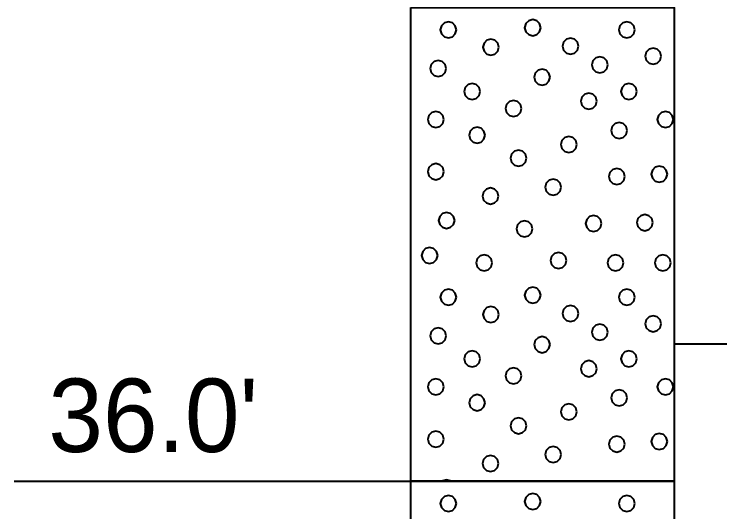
# Model space of a CAD drawing. Extents: x -582 to 653, y -817 to -3.
# Drawn here: x 23.76 to 30.53, y -523.5 to -518.78 of the extents above; entities that cross this region are included whole.
import ezdxf

# ---------------------------------------------------------------- set-up
doc = ezdxf.new("R2010")
doc.units = 0
doc.header["$LTSCALE"] = 0.4
doc.layers.add('27', color=7, linetype='Continuous', lineweight=40)

msp = doc.modelspace()

# ---------------------------------------------------------------- linework, layer by layer
at = {"layer": '27'}
for p, q in [((30.5287, -521.9128), (30.0287, -521.9128)), ((23.7613, -523.2128), (27.5287, -523.2128))]:
    msp.add_line(p, q, dxfattribs=at)
for points in [[(27.5287, -518.7128), (30.0287, -518.7128), (30.0287, -523.2128), (27.5287, -523.2128)], [(27.9606, -518.9255), (27.9504, -518.8874), (27.9225, -518.8595), (27.8844, -518.8493), (27.8463, -518.8595), (27.8184, -518.8874), (27.8082, -518.9255), (27.8184, -518.9636), (27.8463, -518.9914), (27.8844, -519.0017), (27.9225, -518.9914), (27.9504, -518.9636)], [(28.7616, -518.9059), (28.7513, -518.8678), (28.7235, -518.8399), (28.6854, -518.8297), (28.6473, -518.8399), (28.6194, -518.8678), (28.6092, -518.9059), (28.6194, -518.944), (28.6473, -518.9719), (28.6854, -518.9821), (28.7235, -518.9719), (28.7513, -518.944)], [(29.6552, -518.9255), (29.645, -518.8874), (29.6171, -518.8595), (29.579, -518.8493), (29.5409, -518.8595), (29.513, -518.8874), (29.5028, -518.9255), (29.513, -518.9636), (29.5409, -518.9915), (29.579, -519.0017), (29.6171, -518.9915), (29.645, -518.9636)], [(28.3655, -519.0907), (28.3553, -519.0526), (28.3274, -519.0247), (28.2893, -519.0145), (28.2512, -519.0247), (28.2233, -519.0526), (28.2131, -519.0907), (28.2233, -519.1288), (28.2512, -519.1567), (28.2893, -519.1669), (28.3274, -519.1567), (28.3553, -519.1288)], [(29.1206, -519.0817), (29.1104, -519.0436), (29.0825, -519.0157), (29.0444, -519.0055), (29.0063, -519.0157), (28.9784, -519.0436), (28.9682, -519.0817), (28.9784, -519.1198), (29.0063, -519.1477), (29.0444, -519.1579), (29.0825, -519.1477), (29.1104, -519.1198)], [(29.9061, -519.1776), (29.8959, -519.1395), (29.868, -519.1116), (29.8299, -519.1014), (29.7918, -519.1116), (29.7639, -519.1395), (29.7537, -519.1776), (29.7639, -519.2157), (29.7918, -519.2436), (29.8299, -519.2538), (29.868, -519.2436), (29.8959, -519.2157)], [(29.3988, -519.259), (29.3886, -519.2209), (29.3607, -519.193), (29.3226, -519.1828), (29.2845, -519.193), (29.2566, -519.2209), (29.2464, -519.259), (29.2566, -519.2971), (29.2845, -519.325), (29.3226, -519.3352), (29.3607, -519.325), (29.3886, -519.2971)], [(27.8644, -519.2933), (27.8542, -519.2552), (27.8263, -519.2273), (27.7882, -519.2171), (27.7501, -519.2273), (27.7222, -519.2552), (27.712, -519.2933), (27.7222, -519.3314), (27.7501, -519.3593), (27.7882, -519.3695), (27.8263, -519.3593), (27.8542, -519.3314)], [(28.8505, -519.3765), (28.8403, -519.3384), (28.8124, -519.3105), (28.7743, -519.3003), (28.7362, -519.3105), (28.7083, -519.3384), (28.6981, -519.3765), (28.7083, -519.4146), (28.7362, -519.4425), (28.7743, -519.4527), (28.8124, -519.4425), (28.8403, -519.4146)], [(28.1873, -519.512), (28.1771, -519.4739), (28.1492, -519.446), (28.1111, -519.4358), (28.073, -519.446), (28.0451, -519.4739), (28.0349, -519.512), (28.0451, -519.5501), (28.073, -519.578), (28.1111, -519.5882), (28.1492, -519.578), (28.1771, -519.5501)], [(29.676, -519.512), (29.6658, -519.4739), (29.6379, -519.446), (29.5998, -519.4358), (29.5617, -519.446), (29.5338, -519.4739), (29.5236, -519.512), (29.5338, -519.5501), (29.5617, -519.578), (29.5998, -519.5882), (29.6379, -519.578), (29.6658, -519.5501)], [(29.2946, -519.6048), (29.2844, -519.5667), (29.2565, -519.5388), (29.2184, -519.5286), (29.1803, -519.5388), (29.1524, -519.5667), (29.1422, -519.6048), (29.1524, -519.6429), (29.1803, -519.6708), (29.2184, -519.681), (29.2565, -519.6708), (29.2844, -519.6429)], [(28.5789, -519.6734), (28.5686, -519.6353), (28.5408, -519.6074), (28.5027, -519.5972), (28.4646, -519.6074), (28.4367, -519.6353), (28.4265, -519.6734), (28.4367, -519.7115), (28.4646, -519.7394), (28.5027, -519.7496), (28.5408, -519.7394), (28.5686, -519.7115)], [(27.8415, -519.7777), (27.8313, -519.7396), (27.8034, -519.7117), (27.7653, -519.7015), (27.7272, -519.7117), (27.6993, -519.7396), (27.6891, -519.7777), (27.6993, -519.8158), (27.7272, -519.8437), (27.7653, -519.8539), (27.8034, -519.8437), (27.8313, -519.8158)], [(30.0217, -519.7777), (30.0115, -519.7396), (29.9836, -519.7117), (29.9455, -519.7015), (29.9074, -519.7117), (29.8796, -519.7396), (29.8693, -519.7777), (29.8796, -519.8158), (29.9074, -519.8437), (29.9455, -519.8539), (29.9836, -519.8437), (30.0115, -519.8158)], [(28.2331, -519.9277), (28.2229, -519.8896), (28.195, -519.8617), (28.1569, -519.8515), (28.1188, -519.8617), (28.0909, -519.8896), (28.0807, -519.9277), (28.0909, -519.9658), (28.1188, -519.9937), (28.1569, -520.0039), (28.195, -519.9937), (28.2229, -519.9658)], [(29.5832, -519.8819), (29.5729, -519.8438), (29.5451, -519.8159), (29.507, -519.8057), (29.4689, -519.8159), (29.441, -519.8438), (29.4308, -519.8819), (29.441, -519.92), (29.4689, -519.9479), (29.507, -519.9581), (29.5451, -519.9479), (29.5729, -519.92)], [(29.1052, -520.0154), (29.095, -519.9773), (29.0671, -519.9494), (29.029, -519.9392), (28.9909, -519.9494), (28.963, -519.9773), (28.9528, -520.0154), (28.963, -520.0535), (28.9909, -520.0814), (29.029, -520.0916), (29.0671, -520.0814), (29.095, -520.0535)], [(28.6272, -520.1463), (28.617, -520.1082), (28.5891, -520.0803), (28.551, -520.0701), (28.5129, -520.0803), (28.485, -520.1082), (28.4748, -520.1463), (28.485, -520.1844), (28.5129, -520.2123), (28.551, -520.2225), (28.5891, -520.2123), (28.617, -520.1844)], [(27.8415, -520.2735), (27.8313, -520.2354), (27.8034, -520.2075), (27.7653, -520.1973), (27.7272, -520.2075), (27.6993, -520.2354), (27.6891, -520.2735), (27.6993, -520.3116), (27.7272, -520.3394), (27.7653, -520.3497), (27.8034, -520.3394), (27.8313, -520.3116)], [(29.5603, -520.3205), (29.5501, -520.2824), (29.5222, -520.2545), (29.4841, -520.2443), (29.446, -520.2545), (29.4181, -520.2824), (29.4079, -520.3205), (29.4181, -520.3586), (29.446, -520.3865), (29.4841, -520.3967), (29.5222, -520.3865), (29.5501, -520.3586)], [(29.9645, -520.2963), (29.9543, -520.2582), (29.9264, -520.2304), (29.8883, -520.2201), (29.8502, -520.2304), (29.8223, -520.2582), (29.8121, -520.2963), (29.8223, -520.3344), (29.8502, -520.3623), (29.8883, -520.3725), (29.9264, -520.3623), (29.9543, -520.3344)], [(28.9551, -520.4209), (28.9449, -520.3828), (28.917, -520.3549), (28.8789, -520.3447), (28.8408, -520.3549), (28.813, -520.3828), (28.8027, -520.4209), (28.813, -520.459), (28.8408, -520.4869), (28.8789, -520.4971), (28.917, -520.4869), (28.9449, -520.459)], [(28.3602, -520.5048), (28.35, -520.4667), (28.3221, -520.4388), (28.284, -520.4286), (28.2459, -520.4388), (28.218, -520.4667), (28.2078, -520.5048), (28.218, -520.5429), (28.2459, -520.5708), (28.284, -520.581), (28.3221, -520.5708), (28.35, -520.5429)], [(27.9445, -520.7362), (27.9343, -520.6981), (27.9064, -520.6702), (27.8683, -520.66), (27.8302, -520.6702), (27.8023, -520.6981), (27.7921, -520.7362), (27.8023, -520.7743), (27.8302, -520.8022), (27.8683, -520.8124), (27.9064, -520.8022), (27.9343, -520.7743)], [(29.826, -520.7578), (29.8158, -520.7197), (29.7879, -520.6918), (29.7498, -520.6816), (29.7117, -520.6918), (29.6838, -520.7197), (29.6736, -520.7578), (29.6838, -520.7959), (29.7117, -520.8238), (29.7498, -520.834), (29.7879, -520.8238), (29.8158, -520.7959)], [(28.6831, -520.8163), (28.6729, -520.7782), (28.645, -520.7503), (28.6069, -520.7401), (28.5688, -520.7503), (28.5409, -520.7782), (28.5307, -520.8163), (28.5409, -520.8544), (28.5688, -520.8823), (28.6069, -520.8925), (28.645, -520.8823), (28.6729, -520.8544)], [(29.3403, -520.7654), (29.3301, -520.7273), (29.3022, -520.6994), (29.2641, -520.6892), (29.226, -520.6994), (29.1982, -520.7273), (29.1879, -520.7654), (29.1982, -520.8035), (29.226, -520.8314), (29.2641, -520.8416), (29.3022, -520.8314), (29.3301, -520.8035)], [(27.783, -521.0693), (27.7728, -521.0312), (27.7449, -521.0033), (27.7068, -520.9931), (27.6687, -521.0033), (27.6408, -521.0312), (27.6306, -521.0693), (27.6408, -521.1074), (27.6687, -521.1353), (27.7068, -521.1455), (27.7449, -521.1353), (27.7728, -521.1074)], [(28.3017, -521.1392), (28.2915, -521.1011), (28.2636, -521.0732), (28.2255, -521.063), (28.1874, -521.0732), (28.1595, -521.1011), (28.1493, -521.1392), (28.1595, -521.1773), (28.1874, -521.2052), (28.2255, -521.2154), (28.2636, -521.2052), (28.2915, -521.1773)], [(29.006, -521.1163), (28.9958, -521.0782), (28.9679, -521.0503), (28.9298, -521.0401), (28.8917, -521.0503), (28.8638, -521.0782), (28.8536, -521.1163), (28.8638, -521.1544), (28.8917, -521.1823), (28.9298, -521.1925), (28.9679, -521.1823), (28.9958, -521.1544)], [(29.5488, -521.1392), (29.5386, -521.1011), (29.5107, -521.0732), (29.4726, -521.063), (29.4345, -521.0732), (29.4066, -521.1011), (29.3964, -521.1392), (29.4066, -521.1773), (29.4345, -521.2052), (29.4726, -521.2154), (29.5107, -521.2052), (29.5386, -521.1773)], [(29.9989, -521.1392), (29.9887, -521.1011), (29.9608, -521.0732), (29.9227, -521.063), (29.8846, -521.0732), (29.8567, -521.1011), (29.8465, -521.1392), (29.8567, -521.1773), (29.8846, -521.2052), (29.9227, -521.2154), (29.9608, -521.2052), (29.9887, -521.1773)], [(27.9606, -521.4655), (27.9504, -521.4274), (27.9225, -521.3995), (27.8844, -521.3893), (27.8463, -521.3995), (27.8184, -521.4274), (27.8082, -521.4655), (27.8184, -521.5036), (27.8463, -521.5314), (27.8844, -521.5417), (27.9225, -521.5314), (27.9504, -521.5036)], [(28.7616, -521.4459), (28.7513, -521.4078), (28.7235, -521.3799), (28.6854, -521.3697), (28.6473, -521.3799), (28.6194, -521.4078), (28.6092, -521.4459), (28.6194, -521.484), (28.6473, -521.5119), (28.6854, -521.5221), (28.7235, -521.5119), (28.7513, -521.484)], [(29.6552, -521.4655), (29.645, -521.4274), (29.6171, -521.3995), (29.579, -521.3893), (29.5409, -521.3995), (29.513, -521.4274), (29.5028, -521.4655), (29.513, -521.5036), (29.5409, -521.5315), (29.579, -521.5417), (29.6171, -521.5315), (29.645, -521.5036)], [(28.3655, -521.6307), (28.3553, -521.5926), (28.3274, -521.5647), (28.2893, -521.5545), (28.2512, -521.5647), (28.2233, -521.5926), (28.2131, -521.6307), (28.2233, -521.6688), (28.2512, -521.6967), (28.2893, -521.7069), (28.3274, -521.6967), (28.3553, -521.6688)], [(29.1206, -521.6217), (29.1104, -521.5836), (29.0825, -521.5557), (29.0444, -521.5455), (29.0063, -521.5557), (28.9784, -521.5836), (28.9682, -521.6217), (28.9784, -521.6598), (29.0063, -521.6877), (29.0444, -521.6979), (29.0825, -521.6877), (29.1104, -521.6598)], [(29.9061, -521.7176), (29.8959, -521.6795), (29.868, -521.6516), (29.8299, -521.6414), (29.7918, -521.6516), (29.7639, -521.6795), (29.7537, -521.7176), (29.7639, -521.7557), (29.7918, -521.7836), (29.8299, -521.7938), (29.868, -521.7836), (29.8959, -521.7557)], [(27.8644, -521.8333), (27.8542, -521.7952), (27.8263, -521.7673), (27.7882, -521.7571), (27.7501, -521.7673), (27.7222, -521.7952), (27.712, -521.8333), (27.7222, -521.8714), (27.7501, -521.8993), (27.7882, -521.9095), (27.8263, -521.8993), (27.8542, -521.8714)], [(29.3988, -521.799), (29.3886, -521.7609), (29.3607, -521.733), (29.3226, -521.7228), (29.2845, -521.733), (29.2566, -521.7609), (29.2464, -521.799), (29.2566, -521.8371), (29.2845, -521.865), (29.3226, -521.8752), (29.3607, -521.865), (29.3886, -521.8371)], [(28.8505, -521.9165), (28.8403, -521.8784), (28.8124, -521.8505), (28.7743, -521.8403), (28.7362, -521.8505), (28.7083, -521.8784), (28.6981, -521.9165), (28.7083, -521.9546), (28.7362, -521.9825), (28.7743, -521.9927), (28.8124, -521.9825), (28.8403, -521.9546)], [(28.1873, -522.052), (28.1771, -522.0139), (28.1492, -521.986), (28.1111, -521.9758), (28.073, -521.986), (28.0451, -522.0139), (28.0349, -522.052), (28.0451, -522.0901), (28.073, -522.118), (28.1111, -522.1282), (28.1492, -522.118), (28.1771, -522.0901)], [(29.676, -522.052), (29.6658, -522.0139), (29.6379, -521.986), (29.5998, -521.9758), (29.5617, -521.986), (29.5338, -522.0139), (29.5236, -522.052), (29.5338, -522.0901), (29.5617, -522.118), (29.5998, -522.1282), (29.6379, -522.118), (29.6658, -522.0901)], [(29.2946, -522.1448), (29.2844, -522.1067), (29.2565, -522.0788), (29.2184, -522.0686), (29.1803, -522.0788), (29.1524, -522.1067), (29.1422, -522.1448), (29.1524, -522.1829), (29.1803, -522.2108), (29.2184, -522.221), (29.2565, -522.2108), (29.2844, -522.1829)], [(28.5789, -522.2134), (28.5686, -522.1753), (28.5408, -522.1474), (28.5027, -522.1372), (28.4646, -522.1474), (28.4367, -522.1753), (28.4265, -522.2134), (28.4367, -522.2515), (28.4646, -522.2794), (28.5027, -522.2896), (28.5408, -522.2794), (28.5686, -522.2515)], [(27.8415, -522.3177), (27.8313, -522.2796), (27.8034, -522.2517), (27.7653, -522.2415), (27.7272, -522.2517), (27.6993, -522.2796), (27.6891, -522.3177), (27.6993, -522.3558), (27.7272, -522.3837), (27.7653, -522.3939), (27.8034, -522.3837), (27.8313, -522.3558)], [(30.0217, -522.3177), (30.0115, -522.2796), (29.9836, -522.2517), (29.9455, -522.2415), (29.9074, -522.2517), (29.8796, -522.2796), (29.8693, -522.3177), (29.8796, -522.3558), (29.9074, -522.3837), (29.9455, -522.3939), (29.9836, -522.3837), (30.0115, -522.3558)], [(29.5832, -522.4219), (29.5729, -522.3838), (29.5451, -522.3559), (29.507, -522.3457), (29.4689, -522.3559), (29.441, -522.3838), (29.4308, -522.4219), (29.441, -522.46), (29.4689, -522.4879), (29.507, -522.4981), (29.5451, -522.4879), (29.5729, -522.46)], [(28.2331, -522.4677), (28.2229, -522.4296), (28.195, -522.4017), (28.1569, -522.3915), (28.1188, -522.4017), (28.0909, -522.4296), (28.0807, -522.4677), (28.0909, -522.5058), (28.1188, -522.5337), (28.1569, -522.5439), (28.195, -522.5337), (28.2229, -522.5058)], [(29.1052, -522.5554), (29.095, -522.5173), (29.0671, -522.4894), (29.029, -522.4792), (28.9909, -522.4894), (28.963, -522.5173), (28.9528, -522.5554), (28.963, -522.5935), (28.9909, -522.6214), (29.029, -522.6316), (29.0671, -522.6214), (29.095, -522.5935)], [(28.6272, -522.6863), (28.617, -522.6482), (28.5891, -522.6203), (28.551, -522.6101), (28.5129, -522.6203), (28.485, -522.6482), (28.4748, -522.6863), (28.485, -522.7244), (28.5129, -522.7523), (28.551, -522.7625), (28.5891, -522.7523), (28.617, -522.7244)], [(27.8415, -522.8135), (27.8313, -522.7754), (27.8034, -522.7475), (27.7653, -522.7373), (27.7272, -522.7475), (27.6993, -522.7754), (27.6891, -522.8135), (27.6993, -522.8516), (27.7272, -522.8794), (27.7653, -522.8897), (27.8034, -522.8794), (27.8313, -522.8516)], [(29.9645, -522.8363), (29.9543, -522.7982), (29.9264, -522.7704), (29.8883, -522.7601), (29.8502, -522.7704), (29.8223, -522.7982), (29.8121, -522.8363), (29.8223, -522.8744), (29.8502, -522.9023), (29.8883, -522.9125), (29.9264, -522.9023), (29.9543, -522.8744)], [(29.5603, -522.8605), (29.5501, -522.8224), (29.5222, -522.7945), (29.4841, -522.7843), (29.446, -522.7945), (29.4181, -522.8224), (29.4079, -522.8605), (29.4181, -522.8986), (29.446, -522.9265), (29.4841, -522.9367), (29.5222, -522.9265), (29.5501, -522.8986)], [(28.9551, -522.9609), (28.9449, -522.9228), (28.917, -522.8949), (28.8789, -522.8847), (28.8408, -522.8949), (28.813, -522.9228), (28.8027, -522.9609), (28.813, -522.999), (28.8408, -523.0269), (28.8789, -523.0371), (28.917, -523.0269), (28.9449, -522.999)], [(28.3602, -523.0448), (28.35, -523.0067), (28.3221, -522.9788), (28.284, -522.9686), (28.2459, -522.9788), (28.218, -523.0067), (28.2078, -523.0448), (28.218, -523.0829), (28.2459, -523.1108), (28.284, -523.121), (28.3221, -523.1108), (28.35, -523.0829)], [(27.5287, -523.2128), (30.0287, -523.2128), (30.0287, -528.7128), (27.5287, -528.7128)], [(27.9064, -523.2102), (27.8683, -523.2), (27.8302, -523.2102), (27.8276, -523.2128), (27.909, -523.2128)], [(27.9606, -523.4255), (27.9504, -523.3874), (27.9225, -523.3595), (27.8844, -523.3493), (27.8463, -523.3595), (27.8184, -523.3874), (27.8082, -523.4255), (27.8184, -523.4636), (27.8463, -523.4914), (27.8844, -523.5017), (27.9225, -523.4914), (27.9504, -523.4636)], [(28.7616, -523.4059), (28.7513, -523.3678), (28.7235, -523.3399), (28.6854, -523.3297), (28.6473, -523.3399), (28.6194, -523.3678), (28.6092, -523.4059), (28.6194, -523.444), (28.6473, -523.4719), (28.6854, -523.4821), (28.7235, -523.4719), (28.7513, -523.444)], [(29.6552, -523.4255), (29.645, -523.3874), (29.6171, -523.3595), (29.579, -523.3493), (29.5409, -523.3595), (29.513, -523.3874), (29.5028, -523.4255), (29.513, -523.4636), (29.5409, -523.4915), (29.579, -523.5017), (29.6171, -523.4915), (29.645, -523.4636)]]:
    msp.add_lwpolyline(points, close=True, dxfattribs=at)

# ---------------------------------------------------------------- texts
msp.add_text("36.0'", height=0.6976, dxfattribs=at).set_placement((24.0852, -522.9363))

doc.saveas('drawing.dxf')
